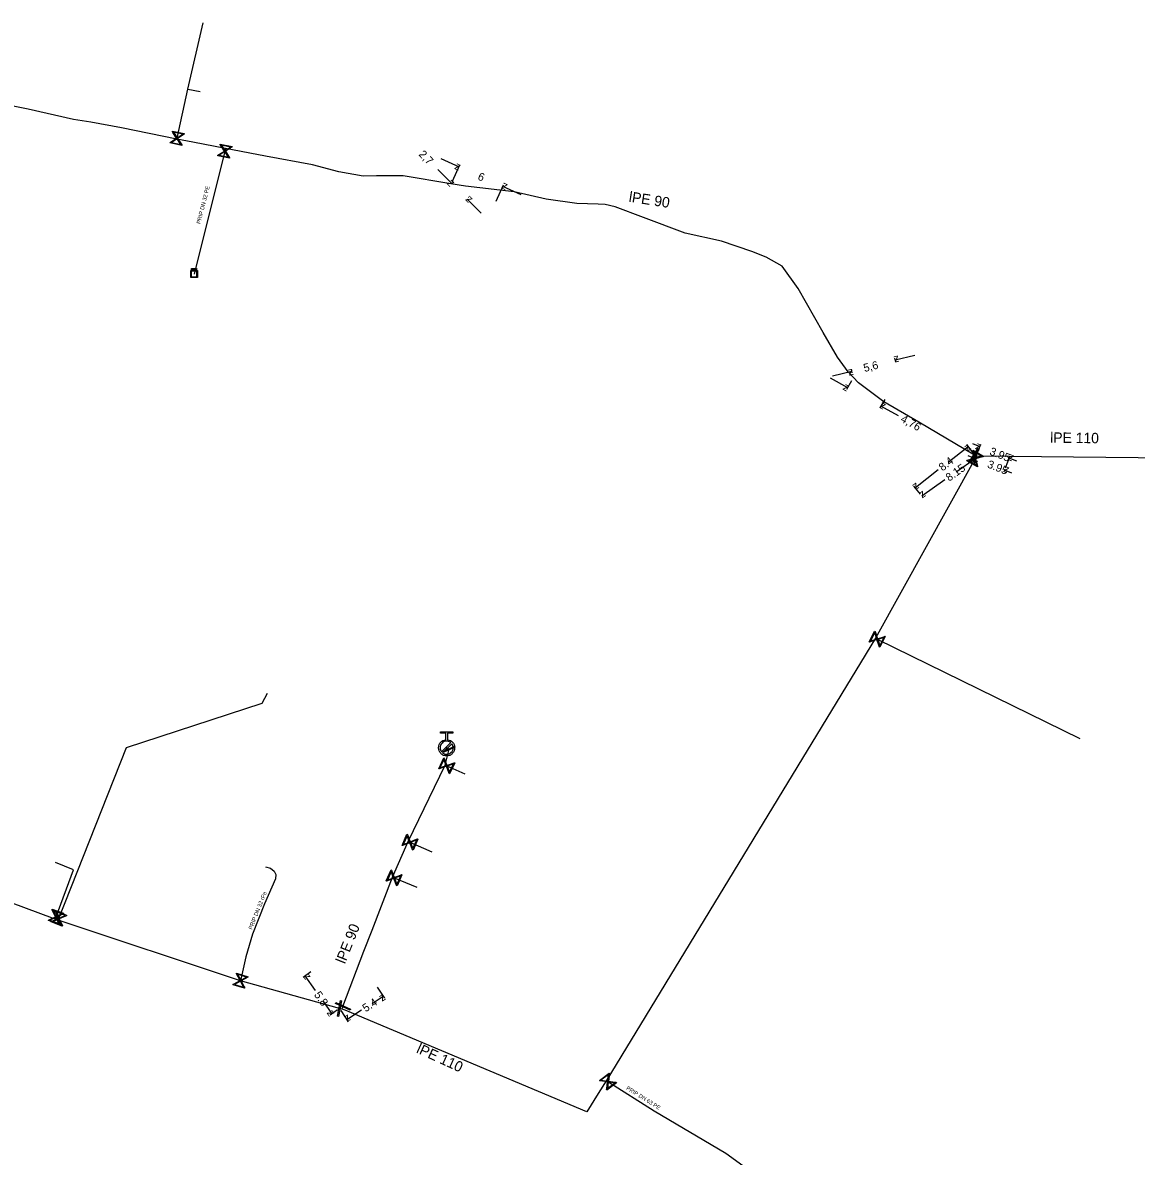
# Model space of a CAD drawing. Extents: x -643842 to -636370, y -1119190 to -1110210.
# Drawn here: x -638618.2 to -638479, y -1115590.7 to -1115449 of the extents above; entities that cross this region are included whole.
import ezdxf

# ---------------------------------------------------------------- set-up
doc = ezdxf.new("R2010")
doc.units = 0
for name, color, linetype in [('22', 7, 'Continuous'), ('Default', 7, 'Continuous'), ('Level 10', 7, 'Continuous'), ('Level 16', 7, 'Continuous'), ('Level 18', 7, 'Continuous'), ('Level 20', 7, 'Continuous'), ('Level 21', 7, 'Continuous'), ('Level 23', 7, 'Continuous'), ('Level 33', 7, 'Continuous')]:
    doc.layers.add(name, color=color, linetype=linetype)

msp = doc.modelspace()

# ---------------------------------------------------------------- linework, layer by layer
at = {"layer": 'Default'}
for points in [[(-638597.02, -1115479.74), (-638597, -1115479.74), (-638596.98, -1115479.75), (-638596.97, -1115479.75), (-638596.96, -1115479.76), (-638596.95, -1115479.76), (-638596.94, -1115479.78), (-638596.94, -1115479.79), (-638596.94, -1115479.81), (-638596.94, -1115479.83), (-638596.95, -1115479.85), (-638596.97, -1115479.87), (-638597.01, -1115479.87)], [(-638597.01, -1115479.85), (-638596.99, -1115479.85), (-638596.98, -1115479.84), (-638596.96, -1115479.83), (-638596.96, -1115479.81), (-638596.96, -1115479.79), (-638596.97, -1115479.78), (-638596.98, -1115479.77), (-638596.99, -1115479.77), (-638597, -1115479.77), (-638597.02, -1115479.77)], [(-638596.78, -1115479.91), (-638596.79, -1115479.89), (-638596.8, -1115479.88), (-638596.81, -1115479.87), (-638596.82, -1115479.87), (-638596.82, -1115479.87), (-638596.83, -1115479.86), (-638596.83, -1115479.86), (-638596.84, -1115479.86)], [(-638596.82, -1115479.84), (-638596.8, -1115479.84), (-638596.79, -1115479.83), (-638596.78, -1115479.83), (-638596.77, -1115479.82), (-638596.76, -1115479.81), (-638596.76, -1115479.8), (-638596.76, -1115479.79), (-638596.78, -1115479.78), (-638596.79, -1115479.77), (-638596.81, -1115479.77)], [(-638596.81, -1115479.74), (-638596.78, -1115479.74), (-638596.77, -1115479.75), (-638596.75, -1115479.75), (-638596.74, -1115479.77), (-638596.74, -1115479.78), (-638596.74, -1115479.8), (-638596.74, -1115479.83), (-638596.75, -1115479.84), (-638596.76, -1115479.86), (-638596.8, -1115479.86), (-638596.78, -1115479.87), (-638596.78, -1115479.87), (-638596.77, -1115479.88), (-638596.75, -1115479.9)], [(-638596.54, -1115479.74), (-638596.52, -1115479.74), (-638596.5, -1115479.75), (-638596.49, -1115479.75), (-638596.48, -1115479.76), (-638596.47, -1115479.76), (-638596.46, -1115479.78), (-638596.45, -1115479.79), (-638596.45, -1115479.81), (-638596.45, -1115479.83), (-638596.47, -1115479.85), (-638596.49, -1115479.87), (-638596.53, -1115479.87)], [(-638596.53, -1115479.85), (-638596.51, -1115479.85), (-638596.49, -1115479.84), (-638596.48, -1115479.83), (-638596.48, -1115479.81), (-638596.48, -1115479.79), (-638596.49, -1115479.78), (-638596.5, -1115479.77), (-638596.51, -1115479.77), (-638596.51, -1115479.77), (-638596.53, -1115479.77)], [(-638565.14, -1115538.64), (-638564.78, -1115538.67), (-638564.52, -1115538.93), (-638564.23, -1115539.23), (-638564.23, -1115539.64), (-638564.23, -1115540.06), (-638564.52, -1115540.35), (-638564.82, -1115540.64), (-638565.23, -1115540.64), (-638565.64, -1115540.64), (-638565.94, -1115540.35), (-638566.23, -1115540.06), (-638566.23, -1115539.64), (-638566.23, -1115539.23), (-638565.94, -1115538.93), (-638565.68, -1115538.67), (-638565.32, -1115538.64)], [(-638564.72, -1115539), (-638564.94, -1115538.83), (-638565.23, -1115538.83), (-638565.57, -1115538.83), (-638565.81, -1115539.06), (-638566.04, -1115539.3), (-638566.04, -1115539.64), (-638566.04, -1115539.93), (-638565.87, -1115540.15)], [(-638565.74, -1115540.28), (-638565.52, -1115540.45), (-638565.23, -1115540.45), (-638564.9, -1115540.45), (-638564.66, -1115540.21), (-638564.42, -1115539.98), (-638564.42, -1115539.64), (-638564.42, -1115539.35), (-638564.59, -1115539.13)]]:
    msp.add_open_spline(points, degree=3, dxfattribs=at)
at = {"layer": 'Level 10'}
for points in [[(-638565.95, -1115465.98), (-638563.67, -1115467.01)], [(-638564.49, -1115468.82), (-638563.57, -1115466.78)], [(-638566.31, -1115467.35), (-638564.56, -1115469.13)], [(-638564.35, -1115468.92), (-638564.38, -1115468.96)], [(-638559.03, -1115471.3), (-638558.11, -1115469.27)], [(-638555.93, -1115470.53), (-638558.21, -1115469.5)], [(-638560.9, -1115472.83), (-638562.66, -1115471.05)], [(-638562.45, -1115470.85), (-638562.48, -1115470.88)], [(-638509.1, -1115491.43), (-638509.22, -1115490.96)], [(-638506.73, -1115490.61), (-638509.16, -1115491.21)], [(-638517.02, -1115493.15), (-638514.59, -1115492.55)], [(-638514.54, -1115492.78), (-638514.65, -1115492.31)], [(-638517.31, -1115493.41), (-638515.13, -1115494.63)], [(-638514.65, -1115493.78), (-638515.25, -1115494.85)], [(-638510.49, -1115496.09), (-638511.09, -1115497.16)], [(-638508.78, -1115498.15), (-638510.97, -1115496.94)], [(-638502.56, -1115503.94), (-638500.05, -1115501.97)], [(-638499.42, -1115502.76), (-638500.23, -1115501.73)], [(-638499.52, -1115501.62), (-638498.59, -1115501.98)], [(-638499.07, -1115503.2), (-638498.48, -1115501.71)], [(-638501.54, -1115505.15), (-638499.18, -1115503.48)], [(-638500.11, -1115503.12), (-638499.18, -1115503.48)], [(-638495.4, -1115504.65), (-638494.81, -1115503.15)], [(-638493.99, -1115503.8), (-638494.92, -1115503.43)], [(-638503.79, -1115504.92), (-638506.65, -1115507.16)], [(-638494.58, -1115505.3), (-638495.51, -1115504.93)], [(-638502.96, -1115506.16), (-638505.84, -1115508.19)], [(-638506.03, -1115507.95), (-638506.83, -1115506.93)], [(-638582.2, -1115567.67), (-638583.15, -1115568.34)], [(-638581.62, -1115569.99), (-638582.91, -1115568.17)], [(-638573.92, -1115569.55), (-638573, -1115570.96)], [(-638580.71, -1115571.28), (-638579.56, -1115572.9)], [(-638574.55, -1115571.61), (-638573.17, -1115570.71)], [(-638578.86, -1115572.41), (-638579.8, -1115573.08)], [(-638578.45, -1115572.49), (-638577.54, -1115573.9)], [(-638575.87, -1115572.46), (-638577.7, -1115573.65)]]:
    msp.add_lwpolyline(points, dxfattribs=at)
at = {"layer": 'Level 16'}
for points in [[(-638599.49, -1115462.57), (-638598.02, -1115462.88), (-638598.03, -1115462.95), (-638598.14, -1115463.01), (-638598.85, -1115463.47), (-638598.32, -1115464.29), (-638598.33, -1115464.35), (-638599.8, -1115464.04), (-638599.79, -1115463.97), (-638598.97, -1115463.45), (-638599.43, -1115462.74), (-638599.5, -1115462.63), (-638599.49, -1115462.57)], [(-638599.35, -1115462.69), (-638598.9, -1115463.4), (-638598.19, -1115462.94), (-638599.35, -1115462.69)], [(-638598.46, -1115464.23), (-638598.92, -1115463.52), (-638599.63, -1115463.98), (-638598.46, -1115464.23)], [(-638593.52, -1115464.18), (-638592.05, -1115464.49), (-638592.06, -1115464.56), (-638592.17, -1115464.62), (-638592.88, -1115465.08), (-638592.35, -1115465.9), (-638592.36, -1115465.96), (-638593.83, -1115465.65), (-638593.82, -1115465.58), (-638593, -1115465.06), (-638593.46, -1115464.35), (-638593.53, -1115464.24), (-638593.52, -1115464.18)], [(-638592.49, -1115465.84), (-638592.95, -1115465.13), (-638593.66, -1115465.59), (-638592.49, -1115465.84)], [(-638593.38, -1115464.3), (-638592.93, -1115465.01), (-638592.22, -1115464.55), (-638593.38, -1115464.3)], [(-638499.46, -1115502.46), (-638498.16, -1115503.2), (-638498.19, -1115503.26), (-638498.32, -1115503.29), (-638499.13, -1115503.51), (-638498.87, -1115504.45), (-638498.91, -1115504.51), (-638500.21, -1115503.76), (-638500.17, -1115503.71), (-638499.24, -1115503.45), (-638499.46, -1115502.64), (-638499.5, -1115502.52), (-638499.46, -1115502.46)], [(-638498.69, -1115502.24), (-638499.77, -1115503.92), (-638499.87, -1115503.86), (-638498.79, -1115502.18), (-638498.69, -1115502.24)], [(-638498.99, -1115504.35), (-638499.21, -1115503.54), (-638500.02, -1115503.76), (-638498.99, -1115504.35)], [(-638499.37, -1115502.62), (-638499.15, -1115503.43), (-638498.34, -1115503.21), (-638499.37, -1115502.62)], [(-638510.41, -1115525.74), (-638511.09, -1115527.08), (-638511.15, -1115527.05), (-638511.19, -1115526.93), (-638511.45, -1115526.13), (-638512.37, -1115526.43), (-638512.43, -1115526.4), (-638511.75, -1115525.06), (-638511.69, -1115525.09), (-638511.39, -1115526.02), (-638510.59, -1115525.76), (-638510.47, -1115525.71), (-638510.41, -1115525.74)], [(-638512.28, -1115526.3), (-638511.47, -1115526.04), (-638511.73, -1115525.24), (-638512.28, -1115526.3)], [(-638510.57, -1115525.84), (-638511.36, -1115526.1), (-638511.11, -1115526.9), (-638510.57, -1115525.84)], [(-638564.21, -1115539.55), (-638565.57, -1115540.18), (-638565.61, -1115540.09), (-638564.25, -1115539.46), (-638564.21, -1115539.55)], [(-638564.22, -1115541.54), (-638564.86, -1115542.9), (-638564.92, -1115542.87), (-638564.96, -1115542.75), (-638565.25, -1115541.96), (-638566.16, -1115542.29), (-638566.22, -1115542.26), (-638565.58, -1115540.9), (-638565.52, -1115540.93), (-638565.19, -1115541.84), (-638564.4, -1115541.55), (-638564.28, -1115541.51), (-638564.22, -1115541.54)], [(-638566.07, -1115542.17), (-638565.28, -1115541.87), (-638565.57, -1115541.09), (-638566.07, -1115542.17)], [(-638564.38, -1115541.64), (-638565.16, -1115541.93), (-638564.87, -1115542.71), (-638564.38, -1115541.64)], [(-638568.82, -1115551.06), (-638569.42, -1115552.44), (-638569.48, -1115552.41), (-638569.52, -1115552.29), (-638569.83, -1115551.51), (-638570.74, -1115551.87), (-638570.8, -1115551.84), (-638570.2, -1115550.46), (-638570.14, -1115550.49), (-638569.78, -1115551.39), (-638569, -1115551.08), (-638568.88, -1115551.03), (-638568.82, -1115551.06)], [(-638570.65, -1115551.74), (-638569.87, -1115551.43), (-638570.18, -1115550.65), (-638570.65, -1115551.74)], [(-638568.97, -1115551.17), (-638569.75, -1115551.48), (-638569.44, -1115552.25), (-638568.97, -1115551.17)], [(-638570.81, -1115555.53), (-638571.42, -1115556.9), (-638571.48, -1115556.87), (-638571.52, -1115556.75), (-638571.82, -1115555.97), (-638572.73, -1115556.32), (-638572.79, -1115556.29), (-638572.18, -1115554.92), (-638572.12, -1115554.95), (-638571.77, -1115555.85), (-638570.99, -1115555.55), (-638570.87, -1115555.5), (-638570.81, -1115555.53)], [(-638572.64, -1115556.19), (-638571.86, -1115555.89), (-638572.16, -1115555.1), (-638572.64, -1115556.19)], [(-638570.96, -1115555.64), (-638571.74, -1115555.94), (-638571.44, -1115556.72), (-638570.96, -1115555.64)], [(-638614.51, -1115559.83), (-638613.09, -1115560.31), (-638613.11, -1115560.37), (-638613.23, -1115560.43), (-638613.98, -1115560.8), (-638613.55, -1115561.67), (-638613.57, -1115561.73), (-638614.99, -1115561.25), (-638614.97, -1115561.19), (-638614.1, -1115560.76), (-638614.47, -1115560.01), (-638614.53, -1115559.89), (-638614.51, -1115559.83)], [(-638614.11, -1115560.02), (-638612.72, -1115560.57), (-638612.74, -1115560.63), (-638612.86, -1115560.68), (-638613.63, -1115561.01), (-638613.24, -1115561.9), (-638613.27, -1115561.96), (-638614.66, -1115561.41), (-638614.64, -1115561.35), (-638613.75, -1115560.97), (-638614.08, -1115560.2), (-638614.14, -1115560.08), (-638614.11, -1115560.02)], [(-638614.39, -1115559.97), (-638614.02, -1115560.72), (-638613.27, -1115560.35), (-638614.39, -1115559.97)], [(-638614, -1115560.16), (-638613.67, -1115560.93), (-638612.9, -1115560.6), (-638614, -1115560.16)], [(-638613.68, -1115561.59), (-638614.06, -1115560.84), (-638614.81, -1115561.21), (-638613.68, -1115561.59)], [(-638613.38, -1115561.82), (-638613.71, -1115561.05), (-638614.48, -1115561.38), (-638613.38, -1115561.82)], [(-638590.48, -1115569.69), (-638591.91, -1115569.26), (-638591.89, -1115569.2), (-638591.78, -1115569.14), (-638591.04, -1115568.74), (-638591.5, -1115567.89), (-638591.48, -1115567.83), (-638590.05, -1115568.26), (-638590.07, -1115568.32), (-638590.92, -1115568.78), (-638590.52, -1115569.52), (-638590.46, -1115569.63), (-638590.48, -1115569.69)], [(-638590.6, -1115569.56), (-638591, -1115568.82), (-638591.74, -1115569.22), (-638590.6, -1115569.56)], [(-638591.36, -1115567.96), (-638590.96, -1115568.7), (-638590.22, -1115568.3), (-638591.36, -1115567.96)], [(-638579.07, -1115571.5), (-638577.25, -1115572.33), (-638577.3, -1115572.44), (-638579.12, -1115571.61), (-638579.07, -1115571.5)], [(-638578.36, -1115571.27), (-638578.74, -1115573.23), (-638578.86, -1115573.21), (-638578.49, -1115571.24), (-638578.36, -1115571.27)], [(-638544.02, -1115581.51), (-638545.21, -1115582.42), (-638545.25, -1115582.37), (-638545.23, -1115582.24), (-638545.12, -1115581.41), (-638546.08, -1115581.28), (-638546.12, -1115581.23), (-638544.93, -1115580.32), (-638544.89, -1115580.37), (-638545.02, -1115581.33), (-638544.19, -1115581.45), (-638544.06, -1115581.46), (-638544.02, -1115581.51)], [(-638545.94, -1115581.21), (-638545.11, -1115581.32), (-638545, -1115580.49), (-638545.94, -1115581.21)], [(-638544.2, -1115581.53), (-638545.03, -1115581.42), (-638545.14, -1115582.25), (-638544.2, -1115581.53)]]:
    msp.add_lwpolyline(points, dxfattribs=at)
at = {"layer": 'Level 18'}
for points in [[(-638597.1, -1115479.96), (-638597.1, -1115479.74), (-638597.02, -1115479.74)], [(-638597.01, -1115479.87), (-638597.07, -1115479.87), (-638597.07, -1115479.96), (-638597.1, -1115479.96)], [(-638597.02, -1115479.77), (-638597.07, -1115479.77), (-638597.07, -1115479.85)], [(-638597.07, -1115479.85), (-638597.01, -1115479.85)], [(-638596.91, -1115479.96), (-638596.91, -1115479.74), (-638596.81, -1115479.74)], [(-638596.84, -1115479.86), (-638596.88, -1115479.86), (-638596.88, -1115479.96), (-638596.91, -1115479.96)], [(-638596.81, -1115479.77), (-638596.88, -1115479.77), (-638596.88, -1115479.84)], [(-638596.88, -1115479.84), (-638596.82, -1115479.84)], [(-638596.69, -1115479.96), (-638596.69, -1115479.74), (-638596.66, -1115479.74), (-638596.66, -1115479.96), (-638596.69, -1115479.96)], [(-638596.62, -1115479.96), (-638596.62, -1115479.74), (-638596.54, -1115479.74)], [(-638596.53, -1115479.87), (-638596.59, -1115479.87), (-638596.59, -1115479.96), (-638596.62, -1115479.96)], [(-638596.53, -1115479.77), (-638596.59, -1115479.77), (-638596.59, -1115479.85)], [(-638596.59, -1115479.85), (-638596.53, -1115479.85)], [(-638596.37, -1115480), (-638596.37, -1115480.87), (-638597.21, -1115480.87), (-638597.21, -1115480), (-638596.37, -1115480)], [(-638597.14, -1115480.07), (-638597.14, -1115480.79), (-638596.44, -1115480.79), (-638596.44, -1115480.07), (-638597.14, -1115480.07)], [(-638596.75, -1115479.9), (-638596.72, -1115479.96), (-638596.75, -1115479.96), (-638596.78, -1115479.91)]]:
    msp.add_lwpolyline(points, dxfattribs=at)
at = {"layer": 'Level 21'}
for points in [[(-638498.98, -1115503.16), (-638499.28, -1115503.05), (-638506.22, -1115498.94), (-638510.61, -1115496.39), (-638513.76, -1115494.01), (-638515.06, -1115492.67), (-638516.4, -1115490.8), (-638518.19, -1115487.74), (-638521.3, -1115482.24), (-638523.3, -1115479.45), (-638525.29, -1115478.33), (-638527.1, -1115477.62), (-638530.87, -1115476.34), (-638535.42, -1115475.31), (-638540.64, -1115473.36), (-638544.15, -1115472.02), (-638545.43, -1115471.72), (-638546.3, -1115471.69), (-638548.97, -1115471.6), (-638552.79, -1115471.05), (-638556.8, -1115470.14), (-638562.89, -1115469.45), (-638564.7, -1115469.15), (-638570.67, -1115468.17), (-638574, -1115468.16), (-638575.64, -1115468.21), (-638578.7, -1115467.67), (-638581.98, -1115466.76), (-638587.87, -1115465.7), (-638592.86, -1115464.74), (-638596.94, -1115463.95), (-638598.93, -1115463.55), (-638605.88, -1115462.17), (-638609.69, -1115461.43), (-638611.85, -1115461.11), (-638617.51, -1115459.82), (-638623.57, -1115458.61)], [(-638498.98, -1115503.16), (-638499.19, -1115503.48), (-638511.63, -1115525.96), (-638544.63, -1115580.2), (-638545.23, -1115581.16), (-638546.3, -1115582.86), (-638547.7, -1115585.15), (-638577.9, -1115572.46), (-638578.29, -1115572.3)], [(-638498.98, -1115503.16), (-638410.23, -1115504.05), (-638373.76, -1115508.26), (-638348.47, -1115511.03)], [(-638578.29, -1115572.3), (-638578.19, -1115571.97), (-638575.56, -1115565.07), (-638574.55, -1115562.43), (-638572.01, -1115555.82), (-638570.02, -1115551.35), (-638565.43, -1115541.8), (-638564.91, -1115539.82), (-638565.23, -1115539.64)], [(-638578.29, -1115572.3), (-638578.61, -1115572.24), (-638590.98, -1115568.76), (-638613.78, -1115561.21), (-638614.14, -1115561.07), (-638634.57, -1115553.49)]]:
    msp.add_lwpolyline(points, dxfattribs=at)
at = {"layer": 'Level 23'}
for points in [[(-638597.56, -1115457.3), (-638595.64, -1115449.01)], [(-638598.93, -1115463.55), (-638598.91, -1115463.46), (-638597.56, -1115457.3), (-638596.01, -1115457.61)], [(-638592.86, -1115464.74), (-638592.94, -1115465.07), (-638596.79, -1115480.43)], [(-638511.63, -1115525.96), (-638511.42, -1115526.07), (-638486.12, -1115538.47)], [(-638613.78, -1115561.21), (-638613.69, -1115560.99), (-638605.24, -1115539.6), (-638588.29, -1115534.07), (-638587.6, -1115532.81)], [(-638565.43, -1115541.8), (-638565.22, -1115541.9), (-638562.97, -1115542.88)], [(-638570.02, -1115551.35), (-638569.81, -1115551.45), (-638567.09, -1115552.63)], [(-638614.14, -1115561.07), (-638614.04, -1115560.78), (-638611.86, -1115554.91), (-638614.12, -1115553.97)], [(-638587.85, -1115554.54), (-638587.22, -1115554.69), (-638586.77, -1115555.05), (-638586.59, -1115555.47), (-638586.63, -1115556.04), (-638588.01, -1115559.17), (-638589.51, -1115562.95), (-638590.33, -1115565.79), (-638590.98, -1115568.76)], [(-638572.01, -1115555.82), (-638571.8, -1115555.91), (-638568.95, -1115557.08)], [(-638545.23, -1115581.16), (-638545.07, -1115581.37), (-638539.28, -1115585.01), (-638530.36, -1115590.3), (-638528.22, -1115591.86)]]:
    msp.add_lwpolyline(points, dxfattribs=at)
at = {"layer": 'Level 33'}
for points in [[(-638565.32, -1115538.64), (-638565.32, -1115537.82), (-638566.01, -1115537.82), (-638566.01, -1115537.64), (-638564.45, -1115537.64), (-638564.45, -1115537.82), (-638565.14, -1115537.82), (-638565.14, -1115538.64)], [(-638565.87, -1115540.15), (-638564.72, -1115539)], [(-638564.59, -1115539.13), (-638565.74, -1115540.28)]]:
    msp.add_lwpolyline(points, dxfattribs=at)

# ---------------------------------------------------------------- texts
at = {"layer": '22'}
for s, rotation, p in [('PRIP DN 32 PE', 75.9287, (-638596.01, -1115474.21)), ('PRIP DN 32 rPe', 68.3556, (-638589.55, -1115562.41)), ('PRIP DN 63 PE', 327.8437, (-638542.84, -1115582.32))]:
    msp.add_text(s, height=0.5, rotation=rotation, dxfattribs=at).set_placement(p)
at = {"layer": 'Level 10'}
for s, rotation, p in [('2,7', 314.6097, (-638568.8, -1115465.54)), ('z', 335.5316, (-638564.33, -1115467.26)), ('6', 335.5316, (-638561.44, -1115468.58)), ('z', 314.6097, (-638565.26, -1115469.13)), ('z', 155.5316, (-638557.55, -1115469.25)), ('z', 134.6097, (-638561.95, -1115471.06)), ('z', 193.904, (-638508.79, -1115490.6)), ('z', 13.904, (-638514.96, -1115493.16)), ('5,6', 13.904, (-638513.01, -1115492.68)), ('z', 330.9571, (-638515.81, -1115494.82)), ('z', 150.9571, (-638510.29, -1115496.74)), ('4,76', 330.9571, (-638508.59, -1115498.83)), ('z', 38.1933, (-638500.13, -1115502.67)), ('z', 338.5165, (-638499.24, -1115502.27)), ('3.95', 338.5166, (-638497.47, -1115502.97)), ('8.4', 38.1933, (-638503.25, -1115505.12)), ('z', 338.5165, (-638499.83, -1115503.77)), ('z', 35.2615, (-638499.3, -1115504.18)), ('3.95', 338.5166, (-638497.75, -1115504.58)), ('z', 158.5166, (-638494.27, -1115503.15)), ('8.15', 35.2615, (-638502.43, -1115506.39)), ('z', 158.5166, (-638494.86, -1115504.65)), ('z', 218.1932, (-638506.57, -1115506.46)), ('z', 215.2615, (-638505.72, -1115507.49)), ('z', 125.2575, (-638582.21, -1115568.29)), ('5.8', 305.2575, (-638581.85, -1115570.52)), ('z', 32.9367, (-638573.31, -1115571.4)), ('5.4', 32.9367, (-638575.35, -1115572.72)), ('z', 305.2575, (-638580.25, -1115572.78)), ('z', 212.9367, (-638577.55, -1115572.95))]:
    msp.add_text(s, height=1, rotation=rotation, dxfattribs=at).set_placement(p)
at = {"layer": 'Level 20'}
for s, rotation, p in [('lPE 90', 351.1274, (-638542.52, -1115471.38)), ('lPE 110', 359.2763, (-638489.81, -1115501.51)), ('lPE 90', 68.2834, (-638577.94, -1115566.73)), ('lPE 110', 335.471, (-638569.11, -1115577.71))]:
    msp.add_text(s, height=1.3, rotation=rotation, dxfattribs=at).set_placement(p)

doc.saveas('drawing.dxf')
